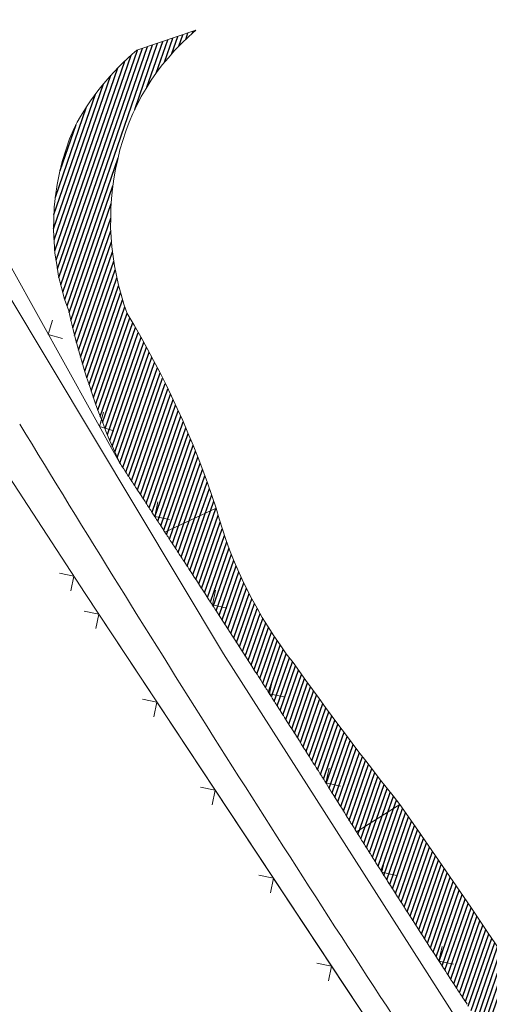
# Model space of a CAD drawing. Header units: metres. Extents: x 345144 to 348639, y 5629211 to 5635235.
# Tile 798 of 1056: x 346814 to 346836, y 5630631 to 5630677. Entities that reach past the tile are written whole.
import ezdxf

# ---------------------------------------------------------------- set-up
doc = ezdxf.new("R2010")
doc.units = ezdxf.units.M
doc.header["$MEASUREMENT"] = 0
for name, color, linetype in [('028 Geländeform', 7, 'Continuous'), ('081-083 Topographie', 7, 'Continuous'), ('AX Flurstück', 7, 'Continuous'), ('Definitionslinie', 7, 'Continuous')]:
    doc.layers.add(name, color=color, linetype=linetype)
pattern_1 = [(250.9552151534, (0, 0), (0.1890527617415, -0.065261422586), [])]

msp = doc.modelspace()

# ---------------------------------------------------------------- hatches: boundary and pattern name
at = {"layer": '028 Geländeform', "true_color": 0xb27500}
h = msp.add_hatch(dxfattribs=at)
h.set_pattern_fill('_USER', color=44, scale=0.2, angle=250.9552152, style=0, pattern_type=0)
h.set_pattern_definition(pattern_1)
edge = h.paths.add_edge_path(flags=0)
edge.add_line((346823.263, 5630654.05), (346820.836, 5630652.916))
edge.add_arc((346220.717, 5630263.298), 715.503319, 32.993026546, 33.012772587)
edge.add_arc((346220.717, 5630263.298), 715.50369, 33.012772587, 33.032562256)
edge.add_arc((346220.717, 5630263.298), 715.503308, 33.032562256, 33.057283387)
edge.add_arc((346220.717, 5630263.298), 715.503715, 33.057283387, 33.086912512)
edge.add_arc((346220.717, 5630263.298), 715.503607, 33.086912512, 33.131399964)
edge.add_arc((346220.717, 5630263.298), 715.502967, 33.131399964, 33.151078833)
edge.add_arc((346220.717, 5630263.298), 715.503386, 33.151078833, 33.185726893)
edge.add_arc((346220.717, 5630263.298), 715.503052, 33.185726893, 33.230214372)
edge.add_arc((346220.717, 5630263.298), 715.50337, 33.230214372, 33.249937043)
edge.add_arc((346220.717, 5630263.298), 715.503377, 33.249937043, 33.289493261)
edge.add_arc((346220.717, 5630263.298), 715.503359, 33.289493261, 33.294468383)
edge.add_arc((346220.717, 5630263.298), 715.503482, 33.294468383, 33.304307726)
edge.add_arc((346220.717, 5630263.298), 715.504031, 33.304307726, 33.305529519)
edge.add_arc((346220.717, 5630263.298), 715.504483, 33.305529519, 33.307950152)
edge.add_arc((346220.717, 5630263.298), 715.504003, 33.307950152, 33.308927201)
edge.add_line((346818.679, 5630656.219), (346818.677, 5630656.222))
edge.add_line((346818.677, 5630656.222), (346818.677, 5630656.222))
edge.add_line((346818.677, 5630656.222), (346818.674, 5630656.228625))
edge.add_line((346818.674, 5630656.228625), (346818.671, 5630656.235266))
edge.add_line((346818.671, 5630656.235266), (346818.668, 5630656.241906))
edge.add_line((346818.668, 5630656.241906), (346818.665, 5630656.248563))
edge.add_line((346818.665, 5630656.248563), (346818.662, 5630656.255219))
edge.add_line((346818.662, 5630656.255219), (346818.659, 5630656.261891))
edge.add_line((346818.659, 5630656.261891), (346818.656, 5630656.268563))
edge.add_line((346818.656, 5630656.268563), (346818.653, 5630656.27525))
edge.add_line((346818.653, 5630656.27525), (346818.65, 5630656.281938))
edge.add_line((346818.65, 5630656.281938), (346818.647, 5630656.288641))
edge.add_line((346818.647, 5630656.288641), (346818.644, 5630656.295344))
edge.add_line((346818.644, 5630656.295344), (346818.641, 5630656.302063))
edge.add_line((346818.641, 5630656.302063), (346818.638, 5630656.308781))
edge.add_line((346818.638, 5630656.308781), (346818.635, 5630656.315516))
edge.add_line((346818.635, 5630656.315516), (346818.632, 5630656.32225))
edge.add_line((346818.632, 5630656.32225), (346818.629, 5630656.329))
edge.add_line((346818.629, 5630656.329), (346818.629, 5630656.329))
edge.add_line((346818.629, 5630656.329), (346818.625875, 5630656.335875))
edge.add_line((346818.625875, 5630656.335875), (346818.62275, 5630656.34275))
edge.add_line((346818.62275, 5630656.34275), (346818.619625, 5630656.349625))
edge.add_line((346818.619625, 5630656.349625), (346818.6165, 5630656.3565))
edge.add_line((346818.6165, 5630656.3565), (346818.613375, 5630656.363375))
edge.add_line((346818.613375, 5630656.363375), (346818.61025, 5630656.37025))
edge.add_line((346818.61025, 5630656.37025), (346818.607125, 5630656.377125))
edge.add_line((346818.607125, 5630656.377125), (346818.604, 5630656.384))
edge.add_line((346818.604, 5630656.384), (346818.600875, 5630656.390875))
edge.add_line((346818.600875, 5630656.390875), (346818.59775, 5630656.39775))
edge.add_line((346818.59775, 5630656.39775), (346818.594625, 5630656.404625))
edge.add_line((346818.594625, 5630656.404625), (346818.5915, 5630656.4115))
edge.add_line((346818.5915, 5630656.4115), (346818.588375, 5630656.418375))
edge.add_line((346818.588375, 5630656.418375), (346818.58525, 5630656.42525))
edge.add_line((346818.58525, 5630656.42525), (346818.582125, 5630656.432125))
edge.add_line((346818.582125, 5630656.432125), (346818.579, 5630656.439))
edge.add_line((346818.579, 5630656.439), (346818.579, 5630656.439))
edge.add_line((346818.579, 5630656.439), (346818.39125, 5630656.859875))
edge.add_line((346818.39125, 5630656.859875), (346818.214438, 5630657.284438))
edge.add_line((346818.214438, 5630657.284438), (346818.037625, 5630657.709))
edge.add_line((346818.037625, 5630657.709), (346817.87175, 5630658.13725))
edge.add_line((346817.87175, 5630658.13725), (346817.705875, 5630658.5655))
edge.add_line((346817.705875, 5630658.5655), (346817.550937, 5630658.997438))
edge.add_line((346817.550937, 5630658.997438), (346817.396, 5630659.429375))
edge.add_line((346817.396, 5630659.429375), (346817.252, 5630659.865))
edge.add_line((346817.252, 5630659.865), (346817.108, 5630660.300625))
edge.add_line((346817.108, 5630660.300625), (346816.974937, 5630660.739938))
edge.add_line((346816.974937, 5630660.739938), (346816.841875, 5630661.17925))
edge.add_line((346816.841875, 5630661.17925), (346816.71975, 5630661.62225))
edge.add_line((346816.71975, 5630661.62225), (346816.597625, 5630662.06525))
edge.add_line((346816.597625, 5630662.06525), (346816.486438, 5630662.511938))
edge.add_line((346816.486438, 5630662.511938), (346816.37525, 5630662.958625))
edge.add_line((346816.37525, 5630662.958625), (346816.275, 5630663.409))
edge.add_line((346816.275, 5630663.409), (346816.275, 5630663.409))
edge.add_line((346816.275, 5630663.409), (346816.080625, 5630663.957375))
edge.add_line((346816.080625, 5630663.957375), (346815.939, 5630664.504141))
edge.add_line((346815.939, 5630664.504141), (346815.797375, 5630665.050906))
edge.add_line((346815.797375, 5630665.050906), (346815.7085, 5630665.596063))
edge.add_line((346815.7085, 5630665.596063), (346815.619625, 5630666.141219))
edge.add_line((346815.619625, 5630666.141219), (346815.5835, 5630666.684766))
edge.add_line((346815.5835, 5630666.684766), (346815.547375, 5630667.228313))
edge.add_line((346815.547375, 5630667.228313), (346815.564, 5630667.77025))
edge.add_line((346815.564, 5630667.77025), (346815.580625, 5630668.312188))
edge.add_line((346815.580625, 5630668.312188), (346815.65, 5630668.852516))
edge.add_line((346815.65, 5630668.852516), (346815.719375, 5630669.392844))
edge.add_line((346815.719375, 5630669.392844), (346815.8415, 5630669.931563))
edge.add_line((346815.8415, 5630669.931563), (346815.963625, 5630670.470281))
edge.add_line((346815.963625, 5630670.470281), (346816.1385, 5630671.007391))
edge.add_line((346816.1385, 5630671.007391), (346816.313375, 5630671.5445))
edge.add_line((346816.313375, 5630671.5445), (346816.541, 5630672.08))
edge.add_line((346816.541, 5630672.08), (346816.541, 5630672.08))
edge.add_line((346816.541, 5630672.08), (346816.68125, 5630672.345375))
edge.add_line((346816.68125, 5630672.345375), (346816.83275, 5630672.601703))
edge.add_line((346816.83275, 5630672.601703), (346816.98425, 5630672.858031))
edge.add_line((346816.98425, 5630672.858031), (346817.147, 5630673.105313))
edge.add_line((346817.147, 5630673.105313), (346817.30975, 5630673.352594))
edge.add_line((346817.30975, 5630673.352594), (346817.48375, 5630673.590828))
edge.add_line((346817.48375, 5630673.590828), (346817.65775, 5630673.829062))
edge.add_line((346817.65775, 5630673.829062), (346817.843, 5630674.05825))
edge.add_line((346817.843, 5630674.05825), (346818.02825, 5630674.287438))
edge.add_line((346818.02825, 5630674.287438), (346818.22475, 5630674.507578))
edge.add_line((346818.22475, 5630674.507578), (346818.42125, 5630674.727719))
edge.add_line((346818.42125, 5630674.727719), (346818.629, 5630674.938813))
edge.add_line((346818.629, 5630674.938813), (346818.83675, 5630675.149906))
edge.add_line((346818.83675, 5630675.149906), (346819.05575, 5630675.351953))
edge.add_line((346819.05575, 5630675.351953), (346819.27475, 5630675.554))
edge.add_line((346819.27475, 5630675.554), (346819.505, 5630675.747))
edge.add_line((346819.505, 5630675.747), (346819.505, 5630675.747))
edge.add_line((346819.505, 5630675.747), (346822.304, 5630676.692))
edge.add_line((346822.304, 5630676.692), (346822.304, 5630676.692))
edge.add_line((346822.304, 5630676.692), (346821.94575, 5630676.38625))
edge.add_line((346821.94575, 5630676.38625), (346821.619125, 5630676.061344))
edge.add_line((346821.619125, 5630676.061344), (346821.2925, 5630675.736437))
edge.add_line((346821.2925, 5630675.736437), (346820.9975, 5630675.392375))
edge.add_line((346820.9975, 5630675.392375), (346820.7025, 5630675.048313))
edge.add_line((346820.7025, 5630675.048313), (346820.439125, 5630674.685094))
edge.add_line((346820.439125, 5630674.685094), (346820.17575, 5630674.321875))
edge.add_line((346820.17575, 5630674.321875), (346819.944, 5630673.9395))
edge.add_line((346819.944, 5630673.9395), (346819.71225, 5630673.557125))
edge.add_line((346819.71225, 5630673.557125), (346819.512125, 5630673.155594))
edge.add_line((346819.512125, 5630673.155594), (346819.312, 5630672.754063))
edge.add_line((346819.312, 5630672.754063), (346819.1435, 5630672.333375))
edge.add_line((346819.1435, 5630672.333375), (346818.975, 5630671.912688))
edge.add_line((346818.975, 5630671.912688), (346818.838125, 5630671.472844))
edge.add_line((346818.838125, 5630671.472844), (346818.70125, 5630671.033))
edge.add_line((346818.70125, 5630671.033), (346818.596, 5630670.574))
edge.add_line((346818.596, 5630670.574), (346818.596, 5630670.574))
edge.add_line((346818.596, 5630670.574), (346818.490625, 5630670.109625))
edge.add_line((346818.490625, 5630670.109625), (346818.418641, 5630669.647297))
edge.add_line((346818.418641, 5630669.647297), (346818.346656, 5630669.184969))
edge.add_line((346818.346656, 5630669.184969), (346818.308063, 5630668.724688))
edge.add_line((346818.308063, 5630668.724688), (346818.269469, 5630668.264406))
edge.add_line((346818.269469, 5630668.264406), (346818.264266, 5630667.806172))
edge.add_line((346818.264266, 5630667.806172), (346818.259063, 5630667.347938))
edge.add_line((346818.259063, 5630667.347938), (346818.28725, 5630666.89175))
edge.add_line((346818.28725, 5630666.89175), (346818.315438, 5630666.435563))
edge.add_line((346818.315438, 5630666.435563), (346818.377016, 5630665.981422))
edge.add_line((346818.377016, 5630665.981422), (346818.438594, 5630665.527281))
edge.add_line((346818.438594, 5630665.527281), (346818.533563, 5630665.075188))
edge.add_line((346818.533563, 5630665.075188), (346818.628531, 5630664.623094))
edge.add_line((346818.628531, 5630664.623094), (346818.756891, 5630664.173047))
edge.add_line((346818.756891, 5630664.173047), (346818.88525, 5630663.723))
edge.add_line((346818.88525, 5630663.723), (346819.047, 5630663.275))
edge.add_line((346819.047, 5630663.275), (346819.047, 5630663.275))
edge.add_line((346819.047, 5630663.275), (346819.374875, 5630662.727875))
edge.add_line((346819.374875, 5630662.727875), (346819.686656, 5630662.173391))
edge.add_line((346819.686656, 5630662.173391), (346819.998438, 5630661.618906))
edge.add_line((346819.998438, 5630661.618906), (346820.294125, 5630661.057063))
edge.add_line((346820.294125, 5630661.057063), (346820.589813, 5630660.495219))
edge.add_line((346820.589813, 5630660.495219), (346820.869406, 5630659.926016))
edge.add_line((346820.869406, 5630659.926016), (346821.149, 5630659.356812))
edge.add_line((346821.149, 5630659.356812), (346821.4125, 5630658.78025))
edge.add_line((346821.4125, 5630658.78025), (346821.676, 5630658.203688))
edge.add_line((346821.676, 5630658.203688), (346821.923406, 5630657.619766))
edge.add_line((346821.923406, 5630657.619766), (346822.170813, 5630657.035844))
edge.add_line((346822.170813, 5630657.035844), (346822.402125, 5630656.444563))
edge.add_line((346822.402125, 5630656.444563), (346822.633438, 5630655.853281))
edge.add_line((346822.633438, 5630655.853281), (346822.848656, 5630655.254641))
edge.add_line((346822.848656, 5630655.254641), (346823.063875, 5630654.656))
edge.add_line((346823.063875, 5630654.656), (346823.263, 5630654.05))
h = msp.add_hatch(dxfattribs=at)
h.set_pattern_fill('_USER', color=44, scale=0.2, angle=250.9552152, style=0, pattern_type=0)
h.set_pattern_definition(pattern_1)
edge = h.paths.add_edge_path(flags=0)
edge.add_line((346820.836, 5630652.916), (346823.263, 5630654.05))
edge.add_line((346823.263, 5630654.05), (346823.263, 5630654.05))
edge.add_line((346823.263, 5630654.05), (346823.4, 5630653.5485))
edge.add_line((346823.4, 5630653.5485), (346823.559641, 5630653.058313))
edge.add_line((346823.559641, 5630653.058313), (346823.719281, 5630652.568125))
edge.add_line((346823.719281, 5630652.568125), (346823.901563, 5630652.08925))
edge.add_line((346823.901563, 5630652.08925), (346824.083844, 5630651.610375))
edge.add_line((346824.083844, 5630651.610375), (346824.288766, 5630651.142813))
edge.add_line((346824.288766, 5630651.142813), (346824.493688, 5630650.67525))
edge.add_line((346824.493688, 5630650.67525), (346824.72125, 5630650.219))
edge.add_line((346824.72125, 5630650.219), (346824.948813, 5630649.76275))
edge.add_line((346824.948813, 5630649.76275), (346825.199016, 5630649.317813))
edge.add_line((346825.199016, 5630649.317813), (346825.449219, 5630648.872875))
edge.add_line((346825.449219, 5630648.872875), (346825.722063, 5630648.43925))
edge.add_line((346825.722063, 5630648.43925), (346825.994906, 5630648.005625))
edge.add_line((346825.994906, 5630648.005625), (346826.290391, 5630647.583313))
edge.add_line((346826.290391, 5630647.583313), (346826.585875, 5630647.161))
edge.add_line((346826.585875, 5630647.161), (346826.904, 5630646.75))
edge.add_line((346826.904, 5630646.75), (346826.904, 5630646.75))
edge.add_line((346826.904, 5630646.75), (346827.208875, 5630646.32))
edge.add_line((346827.208875, 5630646.32), (346827.516734, 5630645.89225))
edge.add_line((346827.516734, 5630645.89225), (346827.824594, 5630645.4645))
edge.add_line((346827.824594, 5630645.4645), (346828.135437, 5630645.039))
edge.add_line((346828.135437, 5630645.039), (346828.446281, 5630644.6135))
edge.add_line((346828.446281, 5630644.6135), (346828.760109, 5630644.19025))
edge.add_line((346828.760109, 5630644.19025), (346829.073938, 5630643.767))
edge.add_line((346829.073938, 5630643.767), (346829.39075, 5630643.346))
edge.add_line((346829.39075, 5630643.346), (346829.707563, 5630642.925))
edge.add_line((346829.707563, 5630642.925), (346830.027359, 5630642.50625))
edge.add_line((346830.027359, 5630642.50625), (346830.347156, 5630642.0875))
edge.add_line((346830.347156, 5630642.0875), (346830.669938, 5630641.671))
edge.add_line((346830.669938, 5630641.671), (346830.992719, 5630641.2545))
edge.add_line((346830.992719, 5630641.2545), (346831.318484, 5630640.84025))
edge.add_line((346831.318484, 5630640.84025), (346831.64425, 5630640.426))
edge.add_line((346831.64425, 5630640.426), (346831.973, 5630640.014))
edge.add_line((346831.973, 5630640.014), (346831.973, 5630640.014))
edge.add_line((346831.973, 5630640.014), (346829.912, 5630638.724))
edge.add_arc((346224.198, 5630261.395), 713.629192, 31.920805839, 31.956405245)
edge.add_arc((346224.198, 5630261.395), 713.628675, 31.956405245, 31.96043927)
edge.add_arc((346224.198, 5630261.395), 713.629376, 31.96043927, 31.976277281)
edge.add_arc((346224.198, 5630261.395), 713.628719, 31.976277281, 32.099092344)
edge.add_arc((346224.198, 5630261.395), 713.629263, 32.099092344, 32.138742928)
edge.add_arc((346224.198, 5630261.395), 713.628758, 32.138742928, 32.158546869)
edge.add_arc((346224.198, 5630261.395), 713.629057, 32.158546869, 32.174317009)
edge.add_arc((346224.198, 5630261.395), 713.628549, 32.174317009, 32.186257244)
edge.add_arc((346224.198, 5630261.395), 713.628791, 32.186257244, 32.217933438)
edge.add_arc((346224.198, 5630261.395), 713.629085, 32.217933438, 32.237780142)
edge.add_arc((346224.198, 5630261.395), 713.628879, 32.237780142, 32.275958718)
edge.add_arc((346224.198, 5630261.395), 713.628634, 32.275958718, 32.279856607)
edge.add_arc((346224.198, 5630261.395), 713.628547, 32.279856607, 32.296852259)
edge.add_arc((346224.198, 5630261.395), 713.628639, 32.296852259, 32.427244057)
edge.add_arc((346224.198, 5630261.395), 713.628996, 32.427244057, 32.490410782)
edge.add_arc((346224.198, 5630261.395), 713.629287, 32.490410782, 32.512437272)
edge.add_arc((346224.198, 5630261.395), 713.628588, 32.512437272, 32.522505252)
edge.add_arc((346224.198, 5630261.395), 713.629072, 32.522505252, 32.553552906)
edge.add_arc((346224.198, 5630261.395), 713.629063, 32.553552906, 32.57460028)
edge.add_arc((346224.198, 5630261.395), 713.629182, 32.57460028, 32.61034643)
edge.add_arc((346224.198, 5630261.395), 713.628974, 32.61034643, 32.648765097)
edge.add_arc((346224.198, 5630261.395), 713.628992, 32.648765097, 32.9200884)
edge.add_arc((346224.198, 5630261.395), 713.62883, 32.9200884, 32.9669881)
edge.add_arc((346224.198, 5630261.395), 713.62843, 32.9669881, 33.084324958)
edge.add_arc((346224.198, 5630261.395), 713.627847, 33.084324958, 33.146522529)
edge.add_arc((346224.198, 5630261.395), 713.628121, 33.146522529, 33.148504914)
edge.add_arc((346224.198, 5630261.395), 713.628719, 33.148504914, 33.1696156)
edge.add_arc((346224.198, 5630261.395), 713.628501, 33.1696156, 33.188811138)
edge.add_arc((346224.198, 5630261.395), 713.628311, 33.188811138, 33.209989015)
edge.add_arc((346224.198, 5630261.395), 713.628825, 33.209989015, 33.236377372)
edge.add_arc((346224.198, 5630261.395), 713.628921, 33.236377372, 33.257532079)
edge.add_arc((346224.198, 5630261.395), 713.62827, 33.257532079, 33.273365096)
h = msp.add_hatch(dxfattribs=at)
h.set_pattern_fill('_USER', color=44, scale=0.2, angle=250.9552152, style=0, pattern_type=0)
h.set_pattern_definition(pattern_1)
edge = h.paths.add_edge_path(flags=0)
edge.add_line((346829.912, 5630638.724), (346831.973, 5630640.014))
edge.add_line((346831.973, 5630640.014), (346831.973, 5630640.014))
edge.add_line((346831.973, 5630640.014), (346832.817, 5630638.8025))
edge.add_line((346832.817, 5630638.8025), (346833.655109, 5630637.587047))
edge.add_line((346833.655109, 5630637.587047), (346834.493219, 5630636.371594))
edge.add_line((346834.493219, 5630636.371594), (346835.325438, 5630635.152188))
edge.add_line((346835.325438, 5630635.152188), (346836.157656, 5630633.932781))
edge.add_line((346836.157656, 5630633.932781), (346836.983984, 5630632.709422))
edge.add_line((346836.983984, 5630632.709422), (346837.810313, 5630631.486063))
edge.add_line((346837.810313, 5630631.486063), (346838.63075, 5630630.25875))
edge.add_line((346838.63075, 5630630.25875), (346839.451188, 5630629.031437))
edge.add_line((346839.451188, 5630629.031437), (346840.265734, 5630627.800172))
edge.add_line((346840.265734, 5630627.800172), (346841.080281, 5630626.568906))
edge.add_line((346841.080281, 5630626.568906), (346841.888938, 5630625.333688))
edge.add_line((346841.888938, 5630625.333688), (346842.697594, 5630624.098469))
edge.add_line((346842.697594, 5630624.098469), (346843.500359, 5630622.859297))
edge.add_line((346843.500359, 5630622.859297), (346844.303125, 5630621.620125))
edge.add_line((346844.303125, 5630621.620125), (346845.1, 5630620.377))
edge.add_line((346845.1, 5630620.377), (346845.1, 5630620.377))
edge.add_line((346845.1, 5630620.377), (346845.282125, 5630620.101125))
edge.add_line((346845.282125, 5630620.101125), (346845.463609, 5630619.824844))
edge.add_line((346845.463609, 5630619.824844), (346845.645094, 5630619.548563))
edge.add_line((346845.645094, 5630619.548563), (346845.825938, 5630619.271875))
edge.add_line((346845.825938, 5630619.271875), (346846.006781, 5630618.995188))
edge.add_line((346846.006781, 5630618.995188), (346846.186984, 5630618.718094))
edge.add_line((346846.186984, 5630618.718094), (346846.367188, 5630618.441))
edge.add_line((346846.367188, 5630618.441), (346846.54675, 5630618.1635))
edge.add_line((346846.54675, 5630618.1635), (346846.726313, 5630617.886))
edge.add_line((346846.726313, 5630617.886), (346846.905234, 5630617.608094))
edge.add_line((346846.905234, 5630617.608094), (346847.084156, 5630617.330187))
edge.add_line((346847.084156, 5630617.330187), (346847.262438, 5630617.051875))
edge.add_line((346847.262438, 5630617.051875), (346847.440719, 5630616.773563))
edge.add_line((346847.440719, 5630616.773563), (346847.618359, 5630616.494844))
edge.add_line((346847.618359, 5630616.494844), (346847.796, 5630616.216125))
edge.add_line((346847.796, 5630616.216125), (346847.973, 5630615.937))
edge.add_line((346847.973, 5630615.937), (346847.973, 5630615.937))
edge.add_line((346847.973, 5630615.937), (346848.188, 5630615.598))
edge.add_line((346848.188, 5630615.598), (346848.402062, 5630615.258391))
edge.add_line((346848.402062, 5630615.258391), (346848.616125, 5630614.918781))
edge.add_line((346848.616125, 5630614.918781), (346848.82925, 5630614.578563))
edge.add_line((346848.82925, 5630614.578563), (346849.042375, 5630614.238344))
edge.add_line((346849.042375, 5630614.238344), (346849.254563, 5630613.897516))
edge.add_line((346849.254563, 5630613.897516), (346849.46675, 5630613.556688))
edge.add_line((346849.46675, 5630613.556688), (346849.678, 5630613.21525))
edge.add_line((346849.678, 5630613.21525), (346849.88925, 5630612.873813))
edge.add_line((346849.88925, 5630612.873813), (346850.099563, 5630612.531766))
edge.add_line((346850.099563, 5630612.531766), (346850.309875, 5630612.189719))
edge.add_line((346850.309875, 5630612.189719), (346850.51925, 5630611.847063))
edge.add_line((346850.51925, 5630611.847063), (346850.728625, 5630611.504406))
edge.add_line((346850.728625, 5630611.504406), (346850.937063, 5630611.161141))
edge.add_line((346850.937063, 5630611.161141), (346851.1455, 5630610.817875))
edge.add_line((346851.1455, 5630610.817875), (346851.353, 5630610.474))
edge.add_line((346851.353, 5630610.474), (346851.353, 5630610.474))
edge.add_line((346851.353, 5630610.474), (346851.50475, 5630610.194625))
edge.add_line((346851.50475, 5630610.194625), (346851.669609, 5630609.926719))
edge.add_line((346851.669609, 5630609.926719), (346851.834469, 5630609.658813))
edge.add_line((346851.834469, 5630609.658813), (346852.012437, 5630609.402375))
edge.add_line((346852.012437, 5630609.402375), (346852.190406, 5630609.145938))
edge.add_line((346852.190406, 5630609.145938), (346852.381484, 5630608.900969))
edge.add_line((346852.381484, 5630608.900969), (346852.572562, 5630608.656))
edge.add_line((346852.572562, 5630608.656), (346852.77675, 5630608.4225))
edge.add_line((346852.77675, 5630608.4225), (346852.980937, 5630608.189))
edge.add_line((346852.980937, 5630608.189), (346853.198234, 5630607.966969))
edge.add_line((346853.198234, 5630607.966969), (346853.415531, 5630607.744938))
edge.add_line((346853.415531, 5630607.744938), (346853.645937, 5630607.534375))
edge.add_line((346853.645937, 5630607.534375), (346853.876344, 5630607.323813))
edge.add_line((346853.876344, 5630607.323813), (346854.119859, 5630607.124719))
edge.add_line((346854.119859, 5630607.124719), (346854.363375, 5630606.925625))
edge.add_line((346854.363375, 5630606.925625), (346854.62, 5630606.738))
edge.add_line((346854.62, 5630606.738), (346854.62, 5630606.738))
edge.add_line((346854.62, 5630606.738), (346855.15525, 5630606.276625))
edge.add_line((346855.15525, 5630606.276625), (346855.661781, 5630605.793297))
edge.add_line((346855.661781, 5630605.793297), (346856.168313, 5630605.309969))
edge.add_line((346856.168313, 5630605.309969), (346856.646125, 5630604.804688))
edge.add_line((346856.646125, 5630604.804688), (346857.123938, 5630604.299406))
edge.add_line((346857.123938, 5630604.299406), (346857.573031, 5630603.772172))
edge.add_line((346857.573031, 5630603.772172), (346858.022125, 5630603.244938))
edge.add_line((346858.022125, 5630603.244938), (346858.4425, 5630602.69575))
edge.add_line((346858.4425, 5630602.69575), (346858.862875, 5630602.146563))
edge.add_line((346858.862875, 5630602.146563), (346859.254531, 5630601.575422))
edge.add_line((346859.254531, 5630601.575422), (346859.646188, 5630601.004281))
edge.add_line((346859.646188, 5630601.004281), (346860.009125, 5630600.411188))
edge.add_line((346860.009125, 5630600.411188), (346860.372063, 5630599.818094))
edge.add_line((346860.372063, 5630599.818094), (346860.706281, 5630599.203047))
edge.add_line((346860.706281, 5630599.203047), (346861.0405, 5630598.588))
edge.add_line((346861.0405, 5630598.588), (346861.346, 5630597.951))
edge.add_line((346861.346, 5630597.951), (346861.346, 5630597.951))
edge.add_line((346861.346, 5630597.951), (346861.550875, 5630597.66925))
edge.add_line((346861.550875, 5630597.66925), (346861.742687, 5630597.381))
edge.add_line((346861.742687, 5630597.381), (346861.9345, 5630597.09275))
edge.add_line((346861.9345, 5630597.09275), (346862.11325, 5630596.798))
edge.add_line((346862.11325, 5630596.798), (346862.292, 5630596.50325))
edge.add_line((346862.292, 5630596.50325), (346862.457688, 5630596.202))
edge.add_line((346862.457688, 5630596.202), (346862.623375, 5630595.90075))
edge.add_line((346862.623375, 5630595.90075), (346862.776, 5630595.593))
edge.add_line((346862.776, 5630595.593), (346862.928625, 5630595.28525))
edge.add_line((346862.928625, 5630595.28525), (346863.068188, 5630594.971))
edge.add_line((346863.068188, 5630594.971), (346863.20775, 5630594.65675))
edge.add_line((346863.20775, 5630594.65675), (346863.33425, 5630594.336))
edge.add_line((346863.33425, 5630594.336), (346863.46075, 5630594.01525))
edge.add_line((346863.46075, 5630594.01525), (346863.574188, 5630593.688))
edge.add_line((346863.574188, 5630593.688), (346863.687625, 5630593.36075))
edge.add_line((346863.687625, 5630593.36075), (346863.788, 5630593.027))
edge.add_line((346863.788, 5630593.027), (346863.788, 5630593.027))
edge.add_line((346863.788, 5630593.027), (346866.892, 5630585.735))
edge.add_line((346866.892, 5630585.735), (346866.892, 5630585.735))
edge.add_line((346866.892, 5630585.735), (346857.401, 5630598.351))
edge.add_line((346857.401, 5630598.351), (346857.401, 5630598.351))
edge.add_line((346857.401, 5630598.351), (346847.866, 5630611.194))
edge.add_line((346847.866, 5630611.194), (346847.866, 5630611.194))
edge.add_line((346847.866, 5630611.194), (346847.72, 5630611.42025))
edge.add_line((346847.72, 5630611.42025), (346847.573938, 5630611.646438))
edge.add_line((346847.573938, 5630611.646438), (346847.427875, 5630611.872625))
edge.add_line((346847.427875, 5630611.872625), (346847.28175, 5630612.09875))
edge.add_line((346847.28175, 5630612.09875), (346847.135625, 5630612.324875))
edge.add_line((346847.135625, 5630612.324875), (346846.989438, 5630612.550937))
edge.add_line((346846.989438, 5630612.550937), (346846.84325, 5630612.777))
edge.add_line((346846.84325, 5630612.777), (346846.697, 5630613.003))
edge.add_line((346846.697, 5630613.003), (346846.55075, 5630613.229))
edge.add_line((346846.55075, 5630613.229), (346846.404438, 5630613.454938))
edge.add_line((346846.404438, 5630613.454938), (346846.258125, 5630613.680875))
edge.add_line((346846.258125, 5630613.680875), (346846.11175, 5630613.90675))
edge.add_line((346846.11175, 5630613.90675), (346845.965375, 5630614.132625))
edge.add_line((346845.965375, 5630614.132625), (346845.818938, 5630614.358438))
edge.add_line((346845.818938, 5630614.358438), (346845.6725, 5630614.58425))
edge.add_line((346845.6725, 5630614.58425), (346845.526, 5630614.81))
edge.add_arc((345492.25, 5629736.631), 1613.243406, 32.980677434, 32.992232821)
edge.add_arc((345492.25, 5629736.631), 1613.243571, 32.992232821, 33.005452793)
edge.add_arc((345492.25, 5629736.631), 1613.243241, 33.005452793, 33.026918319)
edge.add_arc((345492.25, 5629736.631), 1613.243621, 33.026918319, 33.033518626)
edge.add_arc((345492.25, 5629736.631), 1613.243977, 33.033518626, 33.043418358)
edge.add_arc((345492.25, 5629736.631), 1613.242748, 33.043418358, 33.066548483)
edge.add_arc((345492.25, 5629736.631), 1613.243018, 33.066548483, 33.079768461)
edge.add_arc((345492.25, 5629736.631), 1613.243171, 33.079768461, 33.110276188)
edge.add_arc((345492.25, 5629736.631), 1613.242016, 33.110276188, 33.113586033)
edge.add_arc((345492.25, 5629736.631), 1613.241907, 33.113586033, 33.127909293)
edge.add_arc((345492.25, 5629736.631), 1613.242338, 33.127909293, 33.238237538)
edge.add_arc((345492.25, 5629736.631), 1613.242585, 33.238237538, 33.250866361)
edge.add_arc((345492.25, 5629736.631), 1613.243703, 33.250866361, 33.297715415)
edge.add_arc((345492.25, 5629736.631), 1613.242174, 33.297715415, 33.320391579)
edge.add_arc((345492.25, 5629736.631), 1613.242921, 33.320391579, 33.350554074)
edge.add_arc((345492.25, 5629736.631), 1613.243766, 33.350554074, 33.363753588)
edge.add_arc((345492.25, 5629736.631), 1613.242994, 33.363753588, 33.380262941)
edge.add_arc((345492.25, 5629736.631), 1613.242632, 33.380262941, 33.393472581)
edge.add_arc((345492.25, 5629736.631), 1613.243437, 33.393472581, 33.395935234)
edge.add_arc((345492.25, 5629736.631), 1613.243635, 33.395935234, 33.400909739)
edge.add_arc((345492.25, 5629736.631), 1613.243754, 33.400909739, 33.401550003)
edge.add_arc((345492.25, 5629736.631), 1613.243663, 33.401550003, 33.402781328)
edge.add_arc((345492.25, 5629736.631), 1613.243766, 33.402781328, 33.403391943)
edge.add_arc((347255.11, 5630906.018), 502.234654, 214.00150719, 214.05532873, ccw=False)
edge.add_arc((347251.001, 5630903.339), 497.330056, 213.95600981, 214.01036209, ccw=False)
edge.add_arc((347251.001, 5630903.339), 497.330416, 213.91408771, 213.95600981, ccw=False)
edge.add_arc((347251.001, 5630903.339), 497.330247, 213.89309454, 213.91408771, ccw=False)
edge.add_arc((347251.001, 5630903.339), 497.330677, 213.87216561, 213.89309454, ccw=False)
edge.add_arc((347251.001, 5630903.339), 497.330344, 213.83711366, 213.87216561, ccw=False)
edge.add_arc((347251.001, 5630903.339), 497.329747, 213.81337271, 213.83711366, ccw=False)
edge.add_arc((347251.001, 5630903.339), 497.330093, 213.77691473, 213.81337271, ccw=False)
edge.add_arc((347251.001, 5630903.339), 497.330068, 213.52797159, 213.77691473, ccw=False)
edge.add_arc((347251.001, 5630903.339), 497.329545, 213.47451447, 213.52797159, ccw=False)
edge.add_arc((347251.001, 5630903.339), 497.32941, 213.36590603, 213.47451447, ccw=False)
edge.add_arc((347251.001, 5630903.339), 497.329135, 213.29020865, 213.36590603, ccw=False)
edge.add_arc((347251.001, 5630903.339), 497.329127, 213.28512786, 213.29020865, ccw=False)
edge.add_arc((347251.001, 5630903.339), 497.328882, 213.26384748, 213.28512786, ccw=False)
edge.add_arc((347251.001, 5630903.339), 497.329667, 213.21882459, 213.26384748, ccw=False)
edge.add_arc((347251.001, 5630903.339), 497.329399, 213.19511524, 213.21882459, ccw=False)
edge.add_arc((347251.001, 5630903.339), 497.329748, 213.16031706, 213.19511524, ccw=False)
edge.add_arc((347251.001, 5630903.339), 497.329398, 213.13568056, 213.16031706, ccw=False)
edge.add_arc((347251.001, 5630903.339), 497.329479, 213.115869, 213.13568056, ccw=False)
edge.add_arc((347251.001, 5630903.339), 497.329509, 213.07391314, 213.115869, ccw=False)
edge.add_arc((347251.001, 5630903.339), 497.329686, 213.02802595, 213.07391314, ccw=False)
edge.add_arc((347251.001, 5630903.339), 497.329414, 212.70073342, 213.02802595, ccw=False)
edge.add_arc((347251.001, 5630903.339), 497.32986, 212.68830128, 212.70073342, ccw=False)
edge.add_arc((347251.001, 5630903.339), 497.329516, 212.55845622, 212.68830128, ccw=False)
edge.add_arc((347251.001, 5630903.339), 497.329974, 212.55452429, 212.55845622, ccw=False)
edge.add_arc((347251.001, 5630903.339), 497.329539, 212.47018499, 212.55452429, ccw=False)
edge.add_arc((347251.001, 5630903.339), 497.330164, 212.44538244, 212.47018499, ccw=False)
edge.add_arc((347251.001, 5630903.339), 497.329524, 212.43470862, 212.44538244, ccw=False)
edge.add_arc((347251.001, 5630903.339), 497.329881, 212.40099061, 212.43470862, ccw=False)
edge.add_arc((347251.001, 5630903.339), 497.33, 212.37794638, 212.40099061, ccw=False)
edge.add_arc((347251.001, 5630903.339), 497.329825, 212.35164162, 212.37794638, ccw=False)
edge.add_arc((347251.001, 5630903.339), 497.329559, 212.32543419, 212.35164162, ccw=False)
edge.add_arc((347251.001, 5630903.339), 497.329932, 212.26547307, 212.32543419, ccw=False)
edge.add_arc((347251.001, 5630903.339), 497.329841, 212.23549252, 212.26547307, ccw=False)
edge.add_arc((347251.001, 5630903.339), 497.33, 212.19806291, 212.23549252, ccw=False)
edge.add_arc((347251.001, 5630903.339), 497.329756, 212.16798488, 212.19806291, ccw=False)
edge.add_arc((347251.001, 5630903.339), 497.329688, 212.14551484, 212.16798488, ccw=False)

# ---------------------------------------------------------------- linework, layer by layer
at = {"layer": '081-083 Topographie', "color": 7, "linetype": 'Continuous', "lineweight": 5, "flags": 128}
for points in [[(346796.533, 5630725.36), (346801.058, 5630706.714), (346801.058, 5630706.714), (346806.11, 5630683.872), (346806.11, 5630683.872), (346809.108, 5630673.039), (346809.108, 5630673.039), (346813.347, 5630664.28), (346813.347, 5630664.28), (346823.611, 5630647.155), (346823.611, 5630647.155), (346836.947, 5630626.291), (346836.947, 5630626.291), (346847.866, 5630611.194)], [(346740.032, 5630698.766), (346776.172, 5630715.075), (346776.172, 5630715.075), (346777.886, 5630712.958), (346777.886, 5630712.958), (346792.572, 5630716.114), (346792.572, 5630716.114), (346793.002, 5630714.191), (346793.002, 5630714.191), (346794.228, 5630708.732), (346794.228, 5630708.732), (346802.328, 5630672.579), (346802.328, 5630672.579), (346817.054, 5630650.015), (346817.054, 5630650.015), (346829.376, 5630631.391), (346829.376, 5630631.391), (346830.795, 5630629.247)]]:
    msp.add_lwpolyline(points, dxfattribs=at)
at = {"layer": '081-083 Topographie', "color": 7, "linetype": 'Continuous', "lineweight": 5}
msp.add_arc((347701.556, 5631198.526), 1039.214783, -148.661789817, -146.677921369, dxfattribs=at)
at = {"layer": 'AX Flurstück', "color": 8, "linetype": 'Continuous', "lineweight": 13, "true_color": 0x808080, "flags": 128}
for points in [[(346813.353, 5630776.332), (346820.294, 5630760.186), (346820.932, 5630758.976), (346839.462, 5630723.755), (346854.795, 5630695.239), (346872.09, 5630662.795), (346873.473, 5630660.157), (346889.395, 5630634.564), (346903.645, 5630613.136), (346920.676, 5630586.137), (346937.439, 5630560.213), (346944.797, 5630549.928), (346879.51, 5630561.807), (346865.223, 5630581.882), (346846.856, 5630606.969), (346830.794, 5630629.248), (346829.375, 5630631.392), (346817.054, 5630650.015), (346802.328, 5630672.579), (346789.927, 5630654.109), (346766.874, 5630677.901), (346740.708, 5630704.695)], [(346740.708, 5630704.695), (346766.874, 5630677.901), (346789.927, 5630654.109), (346802.328, 5630672.579), (346817.054, 5630650.015), (346829.375, 5630631.392), (346830.794, 5630629.248)]]:
    msp.add_lwpolyline(points, dxfattribs=at)
at = {"layer": 'Definitionslinie', "color": 44, "linetype": 'Continuous', "lineweight": 5, "true_color": 0xb27500, "flags": 128}
for points in [[(346818.596, 5630670.574), (346818.70125, 5630671.033), (346818.838125, 5630671.472844), (346818.975, 5630671.912688), (346819.1435, 5630672.333375), (346819.312, 5630672.754063), (346819.512125, 5630673.155594), (346819.71225, 5630673.557125), (346819.944, 5630673.9395), (346820.17575, 5630674.321875), (346820.439125, 5630674.685094), (346820.7025, 5630675.048313), (346820.9975, 5630675.392375), (346821.2925, 5630675.736437), (346821.619125, 5630676.061344), (346821.94575, 5630676.38625), (346822.304, 5630676.692)], [(346819.505, 5630675.747), (346822.304, 5630676.692)], [(346816.541, 5630672.08), (346816.68125, 5630672.345375), (346816.83275, 5630672.601703), (346816.98425, 5630672.858031), (346817.147, 5630673.105313), (346817.30975, 5630673.352594), (346817.48375, 5630673.590828), (346817.65775, 5630673.829062), (346817.843, 5630674.05825), (346818.02825, 5630674.287438), (346818.22475, 5630674.507578), (346818.42125, 5630674.727719), (346818.629, 5630674.938813), (346818.83675, 5630675.149906), (346819.05575, 5630675.351953), (346819.27475, 5630675.554), (346819.505, 5630675.747)], [(346816.541, 5630672.08), (346816.313375, 5630671.5445), (346816.1385, 5630671.007391), (346815.963625, 5630670.470281), (346815.8415, 5630669.931563), (346815.719375, 5630669.392844), (346815.65, 5630668.852516), (346815.580625, 5630668.312188), (346815.564, 5630667.77025), (346815.547375, 5630667.228313), (346815.5835, 5630666.684766), (346815.619625, 5630666.141219), (346815.7085, 5630665.596063), (346815.797375, 5630665.050906), (346815.939, 5630664.504141), (346816.080625, 5630663.957375), (346816.275, 5630663.409)], [(346818.596, 5630670.574), (346818.490625, 5630670.109625), (346818.418641, 5630669.647297), (346818.346656, 5630669.184969), (346818.308063, 5630668.724688), (346818.269469, 5630668.264406), (346818.264266, 5630667.806172), (346818.259063, 5630667.347938), (346818.28725, 5630666.89175), (346818.315438, 5630666.435563), (346818.377016, 5630665.981422), (346818.438594, 5630665.527281), (346818.533563, 5630665.075188), (346818.628531, 5630664.623094), (346818.756891, 5630664.173047), (346818.88525, 5630663.723), (346819.047, 5630663.275)], [(346816.275, 5630663.409), (346816.37525, 5630662.958625), (346816.486438, 5630662.511938), (346816.597625, 5630662.06525), (346816.71975, 5630661.62225), (346816.841875, 5630661.17925), (346816.974937, 5630660.739938), (346817.108, 5630660.300625), (346817.252, 5630659.865), (346817.396, 5630659.429375), (346817.550937, 5630658.997438), (346817.705875, 5630658.5655), (346817.87175, 5630658.13725), (346818.037625, 5630657.709), (346818.214438, 5630657.284438), (346818.39125, 5630656.859875), (346818.579, 5630656.439), (346818.579, 5630656.439), (346818.582125, 5630656.432125), (346818.58525, 5630656.42525), (346818.588375, 5630656.418375), (346818.5915, 5630656.4115), (346818.594625, 5630656.404625), (346818.59775, 5630656.39775), (346818.600875, 5630656.390875), (346818.604, 5630656.384), (346818.607125, 5630656.377125), (346818.61025, 5630656.37025), (346818.613375, 5630656.363375), (346818.6165, 5630656.3565), (346818.619625, 5630656.349625), (346818.62275, 5630656.34275), (346818.625875, 5630656.335875), (346818.629, 5630656.329), (346818.629, 5630656.329), (346818.632, 5630656.32225), (346818.635, 5630656.315516), (346818.638, 5630656.308781), (346818.641, 5630656.302063), (346818.644, 5630656.295344), (346818.647, 5630656.288641), (346818.65, 5630656.281938), (346818.653, 5630656.27525), (346818.656, 5630656.268563), (346818.659, 5630656.261891), (346818.662, 5630656.255219), (346818.665, 5630656.248563), (346818.668, 5630656.241906), (346818.671, 5630656.235266), (346818.674, 5630656.228625), (346818.677, 5630656.222)], [(346819.047, 5630663.275), (346819.374875, 5630662.727875), (346819.686656, 5630662.173391), (346819.998438, 5630661.618906), (346820.294125, 5630661.057063), (346820.589813, 5630660.495219), (346820.869406, 5630659.926016), (346821.149, 5630659.356812), (346821.4125, 5630658.78025), (346821.676, 5630658.203688), (346821.923406, 5630657.619766), (346822.170813, 5630657.035844), (346822.402125, 5630656.444563), (346822.633438, 5630655.853281), (346822.848656, 5630655.254641), (346823.063875, 5630654.656), (346823.263, 5630654.05)], [(346818.677, 5630656.222), (346818.679, 5630656.219)], [(346820.836, 5630652.916), (346823.263, 5630654.05)], [(346820.836, 5630652.916), (346823.263, 5630654.05)], [(346823.263, 5630654.05), (346823.4, 5630653.5485), (346823.559641, 5630653.058313), (346823.719281, 5630652.568125), (346823.901563, 5630652.08925), (346824.083844, 5630651.610375), (346824.288766, 5630651.142813), (346824.493688, 5630650.67525), (346824.72125, 5630650.219), (346824.948813, 5630649.76275), (346825.199016, 5630649.317813), (346825.449219, 5630648.872875), (346825.722063, 5630648.43925), (346825.994906, 5630648.005625), (346826.290391, 5630647.583313), (346826.585875, 5630647.161), (346826.904, 5630646.75)], [(346826.904, 5630646.75), (346827.208875, 5630646.32), (346827.516734, 5630645.89225), (346827.824594, 5630645.4645), (346828.135437, 5630645.039), (346828.446281, 5630644.6135), (346828.760109, 5630644.19025), (346829.073938, 5630643.767), (346829.39075, 5630643.346), (346829.707563, 5630642.925), (346830.027359, 5630642.50625), (346830.347156, 5630642.0875), (346830.669938, 5630641.671), (346830.992719, 5630641.2545), (346831.318484, 5630640.84025), (346831.64425, 5630640.426), (346831.973, 5630640.014)], [(346829.912, 5630638.724), (346831.973, 5630640.014)], [(346829.912, 5630638.724), (346831.973, 5630640.014)], [(346831.973, 5630640.014), (346832.817, 5630638.8025), (346833.655109, 5630637.587047), (346834.493219, 5630636.371594), (346835.325438, 5630635.152188), (346836.157656, 5630633.932781), (346836.983984, 5630632.709422), (346837.810313, 5630631.486063), (346838.63075, 5630630.25875), (346839.451188, 5630629.031437), (346840.265734, 5630627.800172), (346841.080281, 5630626.568906), (346841.888938, 5630625.333688), (346842.697594, 5630624.098469), (346843.500359, 5630622.859297), (346844.303125, 5630621.620125), (346845.1, 5630620.377)]]:
    msp.add_lwpolyline(points, dxfattribs=at)
at = {"layer": 'Definitionslinie', "color": 7, "linetype": 'Continuous', "lineweight": 5, "flags": 128}
for points in [[(346802.328, 5630672.579), (346817.054, 5630650.015)], [(346809.711, 5630672.359), (346818.677, 5630656.222), (346818.677, 5630656.222), (346818.679, 5630656.219)], [(346813.347, 5630664.28), (346823.611, 5630647.155)], [(346815.501, 5630662.968), (346815.307, 5630662.288), (346815.987, 5630662.094)], [(346817.929, 5630658.598), (346817.734, 5630657.919), (346818.415, 5630657.724)], [(346820.498, 5630654.354), (346820.351, 5630653.663), (346821.043, 5630653.516)], [(346816.377, 5630650.137), (346816.523, 5630650.829), (346815.831, 5630650.974)], [(346816.377, 5630650.137), (346816.523, 5630650.829), (346815.831, 5630650.974)], [(346817.054, 5630650.015), (346829.376, 5630631.391)], [(346823.229, 5630650.165), (346823.081, 5630649.474), (346823.773, 5630649.326)], [(346817.556, 5630648.35), (346817.697, 5630649.043), (346817.004, 5630649.184)], [(346817.556, 5630648.35), (346817.697, 5630649.043), (346817.004, 5630649.184)], [(346823.611, 5630647.155), (346836.947, 5630626.291)], [(346825.938, 5630645.96), (346825.785, 5630645.269), (346826.476, 5630645.116)], [(346820.315, 5630644.18), (346820.456, 5630644.873), (346819.763, 5630645.014)], [(346820.315, 5630644.18), (346820.456, 5630644.873), (346819.763, 5630645.014)], [(346828.617, 5630641.734), (346828.46, 5630641.045), (346829.149, 5630640.888)], [(346823.074, 5630640.01), (346823.215, 5630640.703), (346822.522, 5630640.844)], [(346823.074, 5630640.01), (346823.215, 5630640.703), (346822.522, 5630640.844)], [(346831.274, 5630637.502), (346831.12, 5630636.812), (346831.809, 5630636.658)], [(346825.833, 5630635.84), (346825.974, 5630636.533), (346825.281, 5630636.674)], [(346825.833, 5630635.84), (346825.974, 5630636.533), (346825.281, 5630636.674)], [(346833.967, 5630633.296), (346833.82, 5630632.605), (346834.511, 5630632.457)], [(346828.592, 5630631.67), (346828.733, 5630632.363), (346828.04, 5630632.504)], [(346828.592, 5630631.67), (346828.733, 5630632.363), (346828.04, 5630632.504)], [(346829.376, 5630631.391), (346830.795, 5630629.247)]]:
    msp.add_lwpolyline(points, dxfattribs=at)
at = {"layer": 'Definitionslinie', "color": 7, "linetype": 'Continuous', "lineweight": 5}
for centre, radius, start, end in [((347701.556, 5631198.526), 1039.214783, -148.661789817, -146.677921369), ((346220.717, 5630263.298), 715.503645, 33.307950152, 33.308927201), ((346220.717, 5630263.298), 715.504003, 33.305529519, 33.307950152), ((346220.717, 5630263.298), 715.504483, 33.304307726, 33.305529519), ((346220.717, 5630263.298), 715.504031, 33.294468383, 33.304307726), ((346220.717, 5630263.298), 715.503482, 33.289493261, 33.294468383), ((346220.717, 5630263.298), 715.503359, 33.249937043, 33.289493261), ((346220.717, 5630263.298), 715.503377, 33.230214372, 33.249937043), ((346220.717, 5630263.298), 715.50337, 33.185726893, 33.230214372), ((346220.717, 5630263.298), 715.503052, 33.151078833, 33.185726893), ((346220.717, 5630263.298), 715.503386, 33.131399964, 33.151078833), ((346220.717, 5630263.298), 715.502967, 33.086912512, 33.131399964), ((346220.717, 5630263.298), 715.503607, 33.057283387, 33.086912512), ((346220.717, 5630263.298), 715.503715, 33.032562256, 33.057283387), ((346220.717, 5630263.298), 715.503308, 33.012772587, 33.032562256), ((346220.717, 5630263.298), 715.50369, 32.993026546, 33.012772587), ((346224.198, 5630261.395), 713.628472, 33.257532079, 33.273365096), ((346224.198, 5630261.395), 713.62827, 33.236377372, 33.257532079), ((346224.198, 5630261.395), 713.628921, 33.209989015, 33.236377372), ((346224.198, 5630261.395), 713.628825, 33.188811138, 33.209989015), ((346224.198, 5630261.395), 713.628311, 33.1696156, 33.188811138), ((346224.198, 5630261.395), 713.628501, 33.148504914, 33.1696156), ((346224.198, 5630261.395), 713.628719, 33.146522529, 33.148504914), ((346224.198, 5630261.395), 713.628121, 33.084324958, 33.146522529), ((346224.198, 5630261.395), 713.627847, 32.9669881, 33.084324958), ((346224.198, 5630261.395), 713.62843, 32.9200884, 32.9669881), ((346224.198, 5630261.395), 713.62883, 32.648765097, 32.9200884), ((346224.198, 5630261.395), 713.628992, 32.61034643, 32.648765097), ((346224.198, 5630261.395), 713.628974, 32.57460028, 32.61034643), ((346224.198, 5630261.395), 713.629182, 32.553552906, 32.57460028), ((346224.198, 5630261.395), 713.629063, 32.522505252, 32.553552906), ((346224.198, 5630261.395), 713.629072, 32.512437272, 32.522505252), ((346224.198, 5630261.395), 713.628588, 32.490410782, 32.512437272), ((346224.198, 5630261.395), 713.629287, 32.427244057, 32.490410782), ((346224.198, 5630261.395), 713.628996, 32.296852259, 32.427244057), ((346224.198, 5630261.395), 713.628639, 32.279856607, 32.296852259), ((346224.198, 5630261.395), 713.628547, 32.275958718, 32.279856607), ((346224.198, 5630261.395), 713.628634, 32.237780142, 32.275958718), ((346224.198, 5630261.395), 713.628879, 32.217933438, 32.237780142), ((346224.198, 5630261.395), 713.629085, 32.186257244, 32.217933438), ((346224.198, 5630261.395), 713.628791, 32.174317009, 32.186257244), ((346224.198, 5630261.395), 713.628549, 32.158546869, 32.174317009), ((346224.198, 5630261.395), 713.629057, 32.138742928, 32.158546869), ((346224.198, 5630261.395), 713.628758, 32.099092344, 32.138742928), ((346224.198, 5630261.395), 713.629263, 31.976277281, 32.099092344), ((346224.198, 5630261.395), 713.628719, 31.96043927, 31.976277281), ((346224.198, 5630261.395), 713.629376, 31.956405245, 31.96043927), ((346224.198, 5630261.395), 713.628675, 31.920805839, 31.956405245), ((347251.001, 5630903.339), 497.329915, -147.85448516, -147.83201512), ((347251.001, 5630903.339), 497.329688, -147.83201512, -147.80193709), ((347251.001, 5630903.339), 497.329756, -147.80193709, -147.76450748), ((347251.001, 5630903.339), 497.33, -147.76450748, -147.73452693), ((347251.001, 5630903.339), 497.329841, -147.73452693, -147.67456581), ((347251.001, 5630903.339), 497.329932, -147.67456581, -147.64835838), ((347251.001, 5630903.339), 497.329559, -147.64835838, -147.62205362), ((347251.001, 5630903.339), 497.329825, -147.62205362, -147.59900939), ((347251.001, 5630903.339), 497.33, -147.59900939, -147.56529138), ((347251.001, 5630903.339), 497.329881, -147.56529138, -147.55461756), ((347251.001, 5630903.339), 497.329524, -147.55461756, -147.52981501), ((347251.001, 5630903.339), 497.330164, -147.52981501, -147.44547571), ((347251.001, 5630903.339), 497.329539, -147.44547571, -147.44154378), ((347251.001, 5630903.339), 497.329974, -147.44154378, -147.31169872), ((347251.001, 5630903.339), 497.329516, -147.31169872, -147.29926658), ((347251.001, 5630903.339), 497.32986, -147.29926658, -146.97197405), ((347251.001, 5630903.339), 497.329414, -146.97197405, -146.92608686), ((347251.001, 5630903.339), 497.329686, -146.92608686, -146.884131), ((347251.001, 5630903.339), 497.329509, -146.884131, -146.86431944), ((347251.001, 5630903.339), 497.329479, -146.86431944, -146.83968294), ((347251.001, 5630903.339), 497.329398, -146.83968294, -146.80488476), ((347251.001, 5630903.339), 497.329748, -146.80488476, -146.78117541), ((347251.001, 5630903.339), 497.329399, -146.78117541, -146.73615252)]:
    msp.add_arc(centre, radius, start, end, dxfattribs=at)
at = {"layer": 'Definitionslinie', "color": 44, "linetype": 'Continuous', "lineweight": 5, "true_color": 0xb27500}
for centre, radius, start, end in [((346220.717, 5630263.298), 715.503645, 33.307950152, 33.308927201), ((346220.717, 5630263.298), 715.504003, 33.305529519, 33.307950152), ((346220.717, 5630263.298), 715.504483, 33.304307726, 33.305529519), ((346220.717, 5630263.298), 715.504031, 33.294468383, 33.304307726), ((346220.717, 5630263.298), 715.503482, 33.289493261, 33.294468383), ((346220.717, 5630263.298), 715.503359, 33.249937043, 33.289493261), ((346220.717, 5630263.298), 715.503377, 33.230214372, 33.249937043), ((346220.717, 5630263.298), 715.50337, 33.185726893, 33.230214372), ((346220.717, 5630263.298), 715.503052, 33.151078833, 33.185726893), ((346220.717, 5630263.298), 715.503386, 33.131399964, 33.151078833), ((346220.717, 5630263.298), 715.502967, 33.086912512, 33.131399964), ((346220.717, 5630263.298), 715.503607, 33.057283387, 33.086912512), ((346220.717, 5630263.298), 715.503715, 33.032562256, 33.057283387), ((346220.717, 5630263.298), 715.503308, 33.012772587, 33.032562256), ((346220.717, 5630263.298), 715.50369, 32.993026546, 33.012772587), ((346224.198, 5630261.395), 713.628472, 33.257532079, 33.273365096), ((346224.198, 5630261.395), 713.62827, 33.236377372, 33.257532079), ((346224.198, 5630261.395), 713.628921, 33.209989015, 33.236377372), ((346224.198, 5630261.395), 713.628825, 33.188811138, 33.209989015), ((346224.198, 5630261.395), 713.628311, 33.1696156, 33.188811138), ((346224.198, 5630261.395), 713.628501, 33.148504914, 33.1696156), ((346224.198, 5630261.395), 713.628719, 33.146522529, 33.148504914), ((346224.198, 5630261.395), 713.628121, 33.084324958, 33.146522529), ((346224.198, 5630261.395), 713.627847, 32.9669881, 33.084324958), ((346224.198, 5630261.395), 713.62843, 32.9200884, 32.9669881), ((346224.198, 5630261.395), 713.62883, 32.648765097, 32.9200884), ((346224.198, 5630261.395), 713.628992, 32.61034643, 32.648765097), ((346224.198, 5630261.395), 713.628974, 32.57460028, 32.61034643), ((346224.198, 5630261.395), 713.629182, 32.553552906, 32.57460028), ((346224.198, 5630261.395), 713.629063, 32.522505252, 32.553552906), ((346224.198, 5630261.395), 713.629072, 32.512437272, 32.522505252), ((346224.198, 5630261.395), 713.628588, 32.490410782, 32.512437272), ((346224.198, 5630261.395), 713.629287, 32.427244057, 32.490410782), ((346224.198, 5630261.395), 713.628996, 32.296852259, 32.427244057), ((346224.198, 5630261.395), 713.628639, 32.279856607, 32.296852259), ((346224.198, 5630261.395), 713.628547, 32.275958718, 32.279856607), ((346224.198, 5630261.395), 713.628634, 32.237780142, 32.275958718), ((346224.198, 5630261.395), 713.628879, 32.217933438, 32.237780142), ((346224.198, 5630261.395), 713.629085, 32.186257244, 32.217933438), ((346224.198, 5630261.395), 713.628791, 32.174317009, 32.186257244), ((346224.198, 5630261.395), 713.628549, 32.158546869, 32.174317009), ((346224.198, 5630261.395), 713.629057, 32.138742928, 32.158546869), ((346224.198, 5630261.395), 713.628758, 32.099092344, 32.138742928), ((346224.198, 5630261.395), 713.629263, 31.976277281, 32.099092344), ((346224.198, 5630261.395), 713.628719, 31.96043927, 31.976277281), ((346224.198, 5630261.395), 713.629376, 31.956405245, 31.96043927), ((346224.198, 5630261.395), 713.628675, 31.920805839, 31.956405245), ((347251.001, 5630903.339), 497.329915, -147.85448516, -147.83201512), ((347251.001, 5630903.339), 497.329688, -147.83201512, -147.80193709), ((347251.001, 5630903.339), 497.329756, -147.80193709, -147.76450748), ((347251.001, 5630903.339), 497.33, -147.76450748, -147.73452693), ((347251.001, 5630903.339), 497.329841, -147.73452693, -147.67456581), ((347251.001, 5630903.339), 497.329932, -147.67456581, -147.64835838), ((347251.001, 5630903.339), 497.329559, -147.64835838, -147.62205362), ((347251.001, 5630903.339), 497.329825, -147.62205362, -147.59900939), ((347251.001, 5630903.339), 497.33, -147.59900939, -147.56529138), ((347251.001, 5630903.339), 497.329881, -147.56529138, -147.55461756), ((347251.001, 5630903.339), 497.329524, -147.55461756, -147.52981501), ((347251.001, 5630903.339), 497.330164, -147.52981501, -147.44547571), ((347251.001, 5630903.339), 497.329539, -147.44547571, -147.44154378), ((347251.001, 5630903.339), 497.329974, -147.44154378, -147.31169872), ((347251.001, 5630903.339), 497.329516, -147.31169872, -147.29926658), ((347251.001, 5630903.339), 497.32986, -147.29926658, -146.97197405), ((347251.001, 5630903.339), 497.329414, -146.97197405, -146.92608686), ((347251.001, 5630903.339), 497.329686, -146.92608686, -146.884131), ((347251.001, 5630903.339), 497.329509, -146.884131, -146.86431944), ((347251.001, 5630903.339), 497.329479, -146.86431944, -146.83968294), ((347251.001, 5630903.339), 497.329398, -146.83968294, -146.80488476), ((347251.001, 5630903.339), 497.329748, -146.80488476, -146.78117541), ((347251.001, 5630903.339), 497.329399, -146.78117541, -146.73615252)]:
    msp.add_arc(centre, radius, start, end, dxfattribs=at)

doc.saveas('drawing.dxf')
